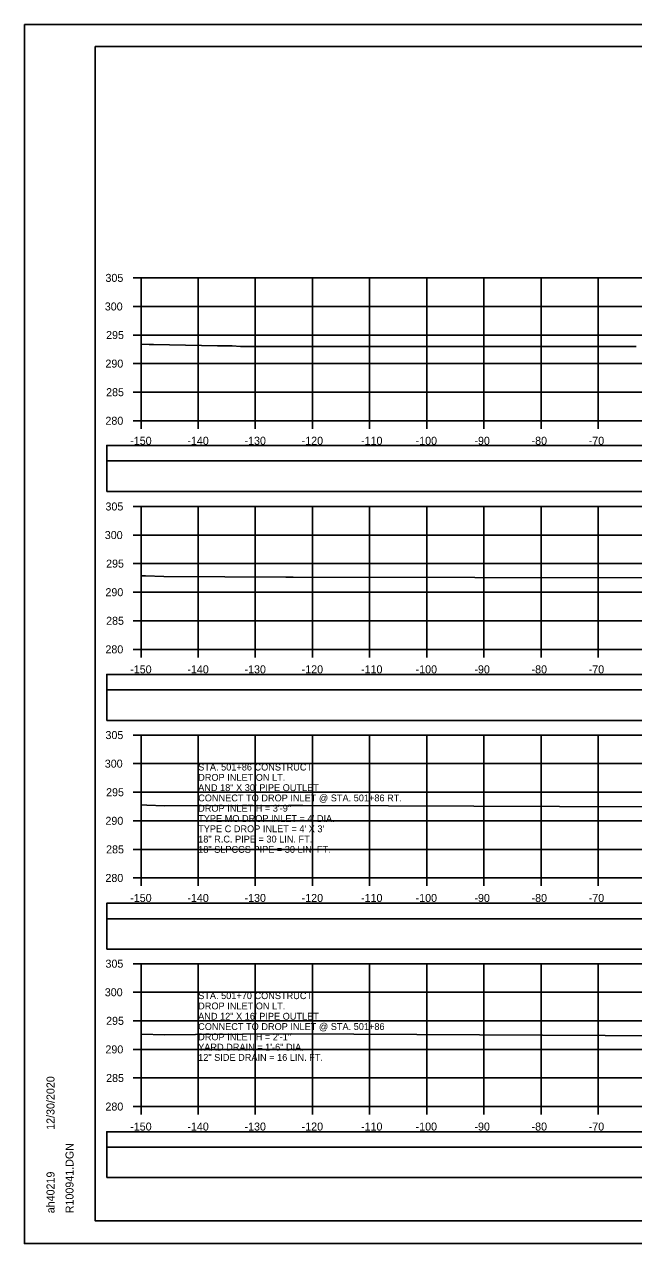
# Model space of a CAD drawing. Extents: x 1370538 to 1372872, y 376220 to 381127.
# Drawn here: x 1372538.2 to 1372644.8, y 376647.1 to 376860.4 of the extents above; entities that cross this region are included whole.
import ezdxf

# ---------------------------------------------------------------- set-up
doc = ezdxf.new("R2010")
doc.units = 0
for name, color, linetype in [('R_Border Notes', 7, 'Continuous'), ('R_Border PE', 7, 'Continuous'), ('R_Border Prem', 7, 'Continuous'), ('R_Dimension', 7, 'Continuous'), ('R_Grid', 7, 'Continuous'), ('R_No Plot', 7, 'Continuous'), ('R_Water Annot', 7, 'Continuous'), ('T_Detection Zones', 7, 'Continuous')]:
    doc.layers.add(name, color=color, linetype=linetype)

msp = doc.modelspace()

# ---------------------------------------------------------------- linework, layer by layer
at = {"layer": 'R_Border Notes'}
for p, q in [((1372550.65, 376856.55), (1372866.83, 376856.55)), ((1372550.65, 376651.09), (1372550.65, 376856.55)), ((1372550.65, 376651.09), (1372550.65, 376651.09)), ((1372866.83, 376651.09), (1372550.65, 376651.09))]:
    msp.add_line(p, q, dxfattribs=at)
at = {"layer": 'R_Border Prem'}
for p, q in [((1372557.25, 376816.09), (1372558.65, 376816.09)), ((1372558.65, 376791.09), (1372558.65, 376816.09)), ((1372557.25, 376811.09), (1372558.65, 376811.09)), ((1372557.25, 376806.09), (1372558.65, 376806.09)), ((1372557.25, 376801.09), (1372558.65, 376801.09)), ((1372557.25, 376796.09), (1372558.65, 376796.09)), ((1372557.25, 376791.09), (1372558.65, 376791.09)), ((1372558.65, 376791.09), (1372858.65, 376791.09)), ((1372558.65, 376789.69), (1372558.65, 376791.09)), ((1372568.65, 376789.69), (1372568.65, 376791.09)), ((1372578.65, 376789.69), (1372578.65, 376791.09)), ((1372588.65, 376789.69), (1372588.65, 376791.09)), ((1372598.65, 376789.69), (1372598.65, 376791.09)), ((1372608.65, 376789.69), (1372608.65, 376791.09)), ((1372618.65, 376789.69), (1372618.65, 376791.09)), ((1372628.65, 376789.69), (1372628.65, 376791.09)), ((1372638.65, 376789.69), (1372638.65, 376791.09)), ((1372557.25, 376776.09), (1372558.65, 376776.09)), ((1372558.65, 376751.09), (1372558.65, 376776.09)), ((1372557.25, 376771.09), (1372558.65, 376771.09)), ((1372557.25, 376766.09), (1372558.65, 376766.09)), ((1372557.25, 376761.09), (1372558.65, 376761.09)), ((1372557.25, 376756.09), (1372558.65, 376756.09)), ((1372557.25, 376751.09), (1372558.65, 376751.09)), ((1372558.65, 376751.09), (1372858.65, 376751.09)), ((1372558.65, 376749.69), (1372558.65, 376751.09)), ((1372568.65, 376749.69), (1372568.65, 376751.09)), ((1372578.65, 376749.69), (1372578.65, 376751.09)), ((1372588.65, 376749.69), (1372588.65, 376751.09)), ((1372598.65, 376749.69), (1372598.65, 376751.09)), ((1372608.65, 376749.69), (1372608.65, 376751.09)), ((1372618.65, 376749.69), (1372618.65, 376751.09)), ((1372628.65, 376749.69), (1372628.65, 376751.09)), ((1372638.65, 376749.69), (1372638.65, 376751.09)), ((1372557.25, 376736.09), (1372558.65, 376736.09)), ((1372558.65, 376711.09), (1372558.65, 376736.09)), ((1372557.25, 376731.09), (1372558.65, 376731.09)), ((1372557.25, 376726.09), (1372558.65, 376726.09)), ((1372557.25, 376721.09), (1372558.65, 376721.09)), ((1372557.25, 376716.09), (1372558.65, 376716.09)), ((1372557.25, 376711.09), (1372558.65, 376711.09)), ((1372558.65, 376711.09), (1372858.65, 376711.09)), ((1372558.65, 376709.69), (1372558.65, 376711.09)), ((1372568.65, 376709.69), (1372568.65, 376711.09)), ((1372578.65, 376709.69), (1372578.65, 376711.09)), ((1372588.65, 376709.69), (1372588.65, 376711.09)), ((1372598.65, 376709.69), (1372598.65, 376711.09)), ((1372608.65, 376709.69), (1372608.65, 376711.09)), ((1372618.65, 376709.69), (1372618.65, 376711.09)), ((1372628.65, 376709.69), (1372628.65, 376711.09)), ((1372638.65, 376709.69), (1372638.65, 376711.09)), ((1372557.25, 376696.09), (1372558.65, 376696.09)), ((1372558.65, 376671.09), (1372558.65, 376696.09)), ((1372557.25, 376691.09), (1372558.65, 376691.09)), ((1372557.25, 376686.09), (1372558.65, 376686.09)), ((1372557.25, 376681.09), (1372558.65, 376681.09)), ((1372557.25, 376676.09), (1372558.65, 376676.09)), ((1372557.25, 376671.09), (1372558.65, 376671.09)), ((1372558.65, 376671.09), (1372858.65, 376671.09)), ((1372558.65, 376669.69), (1372558.65, 376671.09)), ((1372568.65, 376669.69), (1372568.65, 376671.09)), ((1372578.65, 376669.69), (1372578.65, 376671.09)), ((1372588.65, 376669.69), (1372588.65, 376671.09)), ((1372598.65, 376669.69), (1372598.65, 376671.09)), ((1372608.65, 376669.69), (1372608.65, 376671.09)), ((1372618.65, 376669.69), (1372618.65, 376671.09)), ((1372628.65, 376669.69), (1372628.65, 376671.09)), ((1372638.65, 376669.69), (1372638.65, 376671.09))]:
    msp.add_line(p, q, dxfattribs=at)
at = {"layer": 'R_Dimension'}
for points in [[(1372558.65, 376804.47), (1372560.06, 376804.45), (1372560.84, 376804.44), (1372572.04, 376804.22), (1372574.62, 376804.18), (1372576.07, 376804.11), (1372577.41, 376804.11), (1372597.62, 376804.1), (1372600, 376804.1), (1372620.75, 376804.1), (1372623.05, 376804.09), (1372644.47, 376804.09), (1372645.32, 376804.09)], [(1372558.65, 376763.97), (1372558.87, 376763.97), (1372559.42, 376763.95), (1372562.65, 376763.83), (1372583.99, 376763.71), (1372585.3, 376763.71), (1372648.88, 376763.59), (1372676.93, 376763.47), (1372696.7, 376762.93), (1372696.99, 376762.93), (1372698.51, 376762.97), (1372699.24, 376762.99), (1372702.96, 376763.08), (1372708.66, 376763.2), (1372708.74, 376763.2), (1372718.74, 376762.98), (1372718.76, 376762.98), (1372720.47, 376762.84), (1372721.29, 376762.84), (1372729.07, 376762.77), (1372733.08, 376762.88), (1372744.77, 376763.09), (1372755.15, 376763.22), (1372760.1, 376763.18)], [(1372558.65, 376723.87), (1372558.69, 376723.87), (1372559.68, 376723.83), (1372562.77, 376723.72), (1372584.59, 376723.75), (1372585.11, 376723.75), (1372586.95, 376723.74), (1372676.82, 376723.4)], [(1372558.65, 376683.74), (1372562.8, 376683.64), (1372568.21, 376683.67), (1372584.9, 376683.81), (1372661.87, 376683.41), (1372676.81, 376683.33), (1372685.83, 376682.93), (1372686.06, 376682.92), (1372689.02, 376682.96), (1372689.17, 376682.96), (1372689.39, 376682.96), (1372697, 376682.98), (1372697.51, 376682.99), (1372699.34, 376683.05), (1372706.72, 376683.17), (1372708.67, 376683.19), (1372710.75, 376683.14), (1372718.62, 376682.96), (1372719.59, 376682.88), (1372721.07, 376682.75), (1372726.93, 376682.63), (1372729.37, 376682.58), (1372733.74, 376682.72), (1372744.41, 376683.06)]]:
    msp.add_lwpolyline(points, dxfattribs=at)
at = {"layer": 'R_Grid'}
for p, q in [((1372558.65, 376816.09), (1372858.65, 376816.09)), ((1372558.65, 376791.09), (1372558.65, 376816.09)), ((1372568.65, 376791.09), (1372568.65, 376816.09)), ((1372578.65, 376791.09), (1372578.65, 376816.09)), ((1372588.65, 376791.09), (1372588.65, 376816.09)), ((1372598.65, 376791.09), (1372598.65, 376816.09)), ((1372608.65, 376791.09), (1372608.65, 376816.09)), ((1372618.65, 376791.09), (1372618.65, 376816.09)), ((1372628.65, 376791.09), (1372628.65, 376816.09)), ((1372638.65, 376791.09), (1372638.65, 376816.09)), ((1372558.65, 376811.09), (1372858.65, 376811.09)), ((1372558.65, 376806.09), (1372858.65, 376806.09)), ((1372558.65, 376801.09), (1372858.65, 376801.09)), ((1372558.65, 376796.09), (1372858.65, 376796.09)), ((1372558.65, 376791.09), (1372858.65, 376791.09)), ((1372558.65, 376776.09), (1372858.65, 376776.09)), ((1372558.65, 376751.09), (1372558.65, 376776.09)), ((1372568.65, 376751.09), (1372568.65, 376776.09)), ((1372578.65, 376751.09), (1372578.65, 376776.09)), ((1372588.65, 376751.09), (1372588.65, 376776.09)), ((1372598.65, 376751.09), (1372598.65, 376776.09)), ((1372608.65, 376751.09), (1372608.65, 376776.09)), ((1372618.65, 376751.09), (1372618.65, 376776.09)), ((1372628.65, 376751.09), (1372628.65, 376776.09)), ((1372638.65, 376751.09), (1372638.65, 376776.09)), ((1372558.65, 376771.09), (1372858.65, 376771.09)), ((1372558.65, 376766.09), (1372858.65, 376766.09)), ((1372558.65, 376761.09), (1372858.65, 376761.09)), ((1372558.65, 376756.09), (1372858.65, 376756.09)), ((1372558.65, 376751.09), (1372858.65, 376751.09)), ((1372558.65, 376736.09), (1372858.65, 376736.09)), ((1372558.65, 376711.09), (1372558.65, 376736.09)), ((1372568.65, 376711.09), (1372568.65, 376736.09)), ((1372578.65, 376711.09), (1372578.65, 376736.09)), ((1372588.65, 376711.09), (1372588.65, 376736.09)), ((1372598.65, 376711.09), (1372598.65, 376736.09)), ((1372608.65, 376711.09), (1372608.65, 376736.09)), ((1372618.65, 376711.09), (1372618.65, 376736.09)), ((1372628.65, 376711.09), (1372628.65, 376736.09)), ((1372638.65, 376711.09), (1372638.65, 376736.09)), ((1372558.65, 376731.09), (1372858.65, 376731.09)), ((1372558.65, 376726.09), (1372858.65, 376726.09)), ((1372558.65, 376721.09), (1372858.65, 376721.09)), ((1372558.65, 376716.09), (1372858.65, 376716.09)), ((1372558.65, 376711.09), (1372858.65, 376711.09)), ((1372558.65, 376696.09), (1372858.65, 376696.09)), ((1372558.65, 376671.09), (1372558.65, 376696.09)), ((1372568.65, 376671.09), (1372568.65, 376696.09)), ((1372578.65, 376671.09), (1372578.65, 376696.09)), ((1372588.65, 376671.09), (1372588.65, 376696.09)), ((1372598.65, 376671.09), (1372598.65, 376696.09)), ((1372608.65, 376671.09), (1372608.65, 376696.09)), ((1372618.65, 376671.09), (1372618.65, 376696.09)), ((1372628.65, 376671.09), (1372628.65, 376696.09)), ((1372638.65, 376671.09), (1372638.65, 376696.09)), ((1372558.65, 376691.09), (1372858.65, 376691.09)), ((1372558.65, 376686.09), (1372858.65, 376686.09)), ((1372558.65, 376681.09), (1372858.65, 376681.09)), ((1372558.65, 376676.09), (1372858.65, 376676.09)), ((1372558.65, 376671.09), (1372858.65, 376671.09))]:
    msp.add_line(p, q, dxfattribs=at)
at = {"layer": 'R_No Plot'}
for p, q in [((1372538.25, 376860.44), (1372871.58, 376860.44)), ((1372538.25, 376647.11), (1372871.58, 376647.11))]:
    msp.add_line(p, q, dxfattribs=at)
for points in [[(1372538.24, 376860.44), (1372871.58, 376860.44), (1372871.58, 376647.11), (1372538.24, 376647.11)], [(1372784.57, 376856.55), (1372784.57, 376846.67), (1372820.3, 376846.67), (1372820.3, 376843.75), (1372843.5, 376843.75), (1372843.5, 376819.42), (1372866.83, 376819.42), (1372866.83, 376651.09), (1372550.65, 376651.09), (1372550.65, 376856.55)]]:
    msp.add_lwpolyline(points, close=True, dxfattribs=at)
at = {"layer": 'T_Detection Zones'}
for points in [[(1372552.66, 376784.06), (1372864.63, 376784.06), (1372864.63, 376786.76), (1372552.66, 376786.76)], [(1372552.66, 376778.73), (1372864.63, 376778.73), (1372864.63, 376784.06), (1372552.66, 376784.06)], [(1372552.66, 376743.99), (1372864.63, 376743.99), (1372864.63, 376746.69), (1372552.66, 376746.69)], [(1372552.66, 376738.66), (1372864.63, 376738.66), (1372864.63, 376743.99), (1372552.66, 376743.99)], [(1372552.66, 376703.96), (1372864.63, 376703.96), (1372864.63, 376706.67), (1372552.66, 376706.67)], [(1372552.66, 376698.64), (1372864.63, 376698.64), (1372864.63, 376703.96), (1372552.66, 376703.96)], [(1372552.66, 376663.98), (1372864.63, 376663.98), (1372864.63, 376666.68), (1372552.66, 376666.68)], [(1372552.66, 376658.66), (1372864.63, 376658.66), (1372864.63, 376663.98), (1372552.66, 376663.98)]]:
    msp.add_lwpolyline(points, close=True, dxfattribs=at)

# ---------------------------------------------------------------- texts
at = {"layer": 'R_Border Notes'}
for s, p in [('12/30/2020', (1372543.51, 376667.02)), ('R100941.DGN', (1372546.84, 376652.42)), ('ah40219', (1372543.51, 376652.42))]:
    msp.add_text(s, height=1.4, rotation=90, dxfattribs=at).set_placement(p)
at = {"layer": 'R_Border PE'}
for s, p in [('305', (1372552.43, 376815.39)), ('300', (1372552.31, 376810.39)), ('295', (1372552.54, 376805.39)), ('290', (1372552.42, 376800.39)), ('285', (1372552.54, 376795.39)), ('280', (1372552.42, 376790.39)), ('-150', (1372556.76, 376786.89)), ('-140', (1372566.76, 376786.89)), ('-130', (1372576.76, 376786.89)), ('-120', (1372586.76, 376786.89)), ('-110', (1372597.15, 376786.89)), ('-100', (1372606.7, 376786.89)), ('-90', (1372616.99, 376786.89)), ('-80', (1372626.99, 376786.89)), ('-70', (1372636.99, 376786.89)), ('305', (1372552.43, 376775.39)), ('300', (1372552.31, 376770.39)), ('295', (1372552.54, 376765.39)), ('290', (1372552.42, 376760.39)), ('285', (1372552.54, 376755.39)), ('280', (1372552.42, 376750.39)), ('-150', (1372556.76, 376746.89)), ('-140', (1372566.76, 376746.89)), ('-130', (1372576.76, 376746.89)), ('-120', (1372586.76, 376746.89)), ('-110', (1372597.15, 376746.89)), ('-100', (1372606.7, 376746.89)), ('-90', (1372616.99, 376746.89)), ('-80', (1372626.99, 376746.89)), ('-70', (1372636.99, 376746.89)), ('305', (1372552.43, 376735.39)), ('300', (1372552.31, 376730.39)), ('295', (1372552.54, 376725.39)), ('290', (1372552.42, 376720.39)), ('285', (1372552.54, 376715.39)), ('280', (1372552.42, 376710.39)), ('-150', (1372556.76, 376706.89)), ('-140', (1372566.76, 376706.89)), ('-130', (1372576.76, 376706.89)), ('-120', (1372586.76, 376706.89)), ('-110', (1372597.15, 376706.89)), ('-100', (1372606.7, 376706.89)), ('-90', (1372616.99, 376706.89)), ('-80', (1372626.99, 376706.89)), ('-70', (1372636.99, 376706.89)), ('305', (1372552.43, 376695.39)), ('300', (1372552.31, 376690.39)), ('295', (1372552.54, 376685.39)), ('290', (1372552.42, 376680.39)), ('285', (1372552.54, 376675.39)), ('280', (1372552.42, 376670.39)), ('-150', (1372556.76, 376666.89)), ('-140', (1372566.76, 376666.89)), ('-130', (1372576.76, 376666.89)), ('-120', (1372586.76, 376666.89)), ('-110', (1372597.15, 376666.89)), ('-100', (1372606.7, 376666.89)), ('-90', (1372616.99, 376666.89)), ('-80', (1372626.99, 376666.89)), ('-70', (1372636.99, 376666.89))]:
    msp.add_text(s, height=1.4, dxfattribs=at).set_placement(p)
at = {"layer": 'R_Water Annot'}
for s, p in [('STA. 501+86 CONSTRUCT', (1372568.65, 376729.89)), ('DROP INLET ON LT.', (1372568.65, 376728.09)), ('AND 18" X 30\' PIPE OUTLET', (1372568.65, 376726.29)), ('CONNECT TO DROP INLET @ STA. 501+86 RT.', (1372568.65, 376724.49)), ('DROP INLET H = 3\'-9"', (1372568.65, 376722.69)), ("TYPE MO DROP INLET = 4' DIA.", (1372568.65, 376720.89)), ("TYPE C DROP INLET = 4' X 3'", (1372568.65, 376719.09)), ('18" R.C. PIPE = 30 LIN. FT.', (1372568.65, 376717.29)), ('18" SLPCCS PIPE = 30 LIN. FT.', (1372568.65, 376715.49)), ('STA. 501+70 CONSTRUCT', (1372568.65, 376689.89)), ('DROP INLET ON LT.', (1372568.65, 376688.09)), ('AND 12" X 16\' PIPE OUTLET', (1372568.65, 376686.29)), ('CONNECT TO DROP INLET @ STA. 501+86', (1372568.65, 376684.49)), ('DROP INLET H = 2\'-1"', (1372568.65, 376682.69)), ('YARD DRAIN = 1\'-6" DIA.', (1372568.65, 376680.89)), ('12" SIDE DRAIN = 16 LIN. FT.', (1372568.65, 376679.09))]:
    msp.add_text(s, height=1.2, dxfattribs=at).set_placement(p)

doc.saveas('drawing.dxf')
